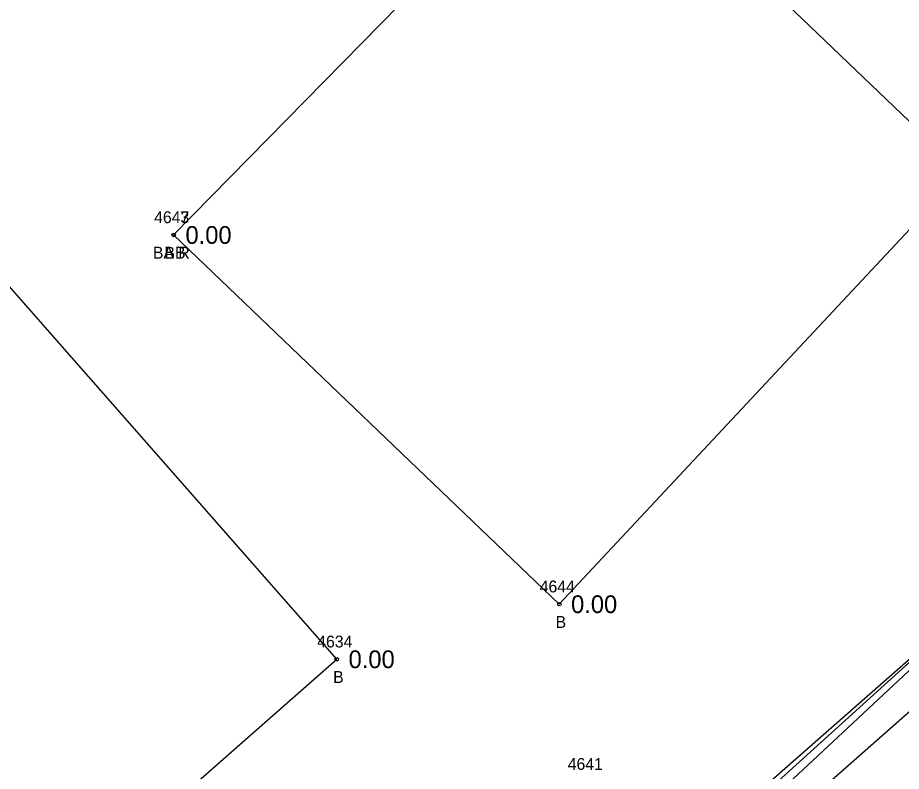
# Model space of a CAD drawing. Extents: x 1622501 to 1626664, y 1117816 to 1121579.
# Drawn here: x 1625061.6 to 1625136.3, y 1120378.1 to 1120441.9 of the extents above; entities that cross this region are included whole.
import ezdxf

# ---------------------------------------------------------------- set-up
doc = ezdxf.new("R2010")
doc.units = 0
for name, color, linetype in [('RD_EX_Bldg', 7, 'Continuous'), ('RD_EX_Bldg_txCode', 7, 'Continuous'), ('RD_EX_Fence_Other', 7, 'Continuous'), ('RD_EX_TX_Bldg_ELEV', 7, 'Continuous'), ('RD_EX_VEG', 7, 'Continuous'), ('RD_SMD_Locator', 7, 'Continuous')]:
    doc.layers.add(name, color=color, linetype=linetype)

msp = doc.modelspace()

# ---------------------------------------------------------------- linework, layer by layer
at = {"layer": 'RD_EX_Bldg'}
for points in [[(1625074.753, 1120423.478), (1625107.372, 1120392.244), (1625141.501, 1120428.761), (1625109.751, 1120459.163), (1625074.753, 1120423.478)], [(1625050.988, 1120354.576), (1625088.55, 1120387.585), (1625056.123, 1120424.486), (1625018.56, 1120391.478), (1625050.988, 1120354.576)]]:
    msp.add_lwpolyline(points, dxfattribs=at)
at = {"layer": 'RD_EX_Fence_Other'}
for points in [[(1624882.108, 1120146.413), (1624922.827, 1120188.172), (1624952.576, 1120216.9), (1624993.862, 1120256.562), (1625030.931, 1120289.642), (1625069.578, 1120325.996), (1625106.791, 1120358.455), (1625145.388, 1120394.48), (1625163.872, 1120411.002), (1625180.046, 1120426.703), (1625211.372, 1120456.62), (1625250.442, 1120494.547), (1625284.568, 1120527.631), (1625318.686, 1120557.977), (1625317.764, 1120559.821), (1625354.436, 1120595.487), (1625389.434, 1120629.691)], [(1624968.412, 1120251.923), (1624973.485, 1120246.613), (1625017.999, 1120286.663), (1625019.131, 1120285.989), (1625066.231, 1120328.946), (1625069.089, 1120326.051), (1625069.144, 1120326.972), (1625105.343, 1120359.801), (1625118.176, 1120370.27), (1625118.176, 1120370.27), (1625145.005, 1120394.595), (1625165.443, 1120413.584)]]:
    msp.add_lwpolyline(points, dxfattribs=at)
at = {"layer": 'RD_EX_VEG'}
for points in [[(1624992.75, 1120261.436), (1624994.015, 1120256.481), (1625045.588, 1120300.866), (1625059.123, 1120303.266), (1625063.507, 1120321.975), (1625105.343, 1120359.801), (1625167.773, 1120414.629), (1625284.568, 1120527.631), (1625296.639, 1120540.301), (1625291.874, 1120545.154)], [(1625096.903, 1120347.066), (1625107.552, 1120357.235), (1625146.826, 1120391.831), (1625165.695, 1120409.022)]]:
    msp.add_lwpolyline(points, dxfattribs=at)
at = {"layer": 'RD_SMD_Locator'}
for centre in [(1625074.753, 1120423.478), (1625074.753, 1120423.478), (1625107.372, 1120392.244), (1625088.55, 1120387.585)]:
    msp.add_circle(centre, 0.15, dxfattribs=at)

# ---------------------------------------------------------------- texts
at = {"layer": 'RD_EX_Bldg_txCode'}
for s, p in [('4643', (1625073.1, 1120424.478)), ('4647', (1625073.1, 1120424.478)), ('BA R', (1625072.997, 1120421.478)), ('BB', (1625073.974, 1120421.478)), ('4644', (1625105.718, 1120393.244)), ('B', (1625107.065, 1120390.244)), ('4634', (1625086.897, 1120388.585)), ('B', (1625088.243, 1120385.585)), ('4641', (1625108.088, 1120378.229))]:
    msp.add_text(s, height=1, dxfattribs=at).set_placement(p)
at = {"layer": 'RD_EX_TX_Bldg_ELEV'}
for p in [(1625075.753, 1120422.728), (1625075.753, 1120422.728), (1625108.372, 1120391.494), (1625089.55, 1120386.835)]:
    msp.add_text('0.00', height=1.5, dxfattribs=at).set_placement(p)

doc.saveas('drawing.dxf')
